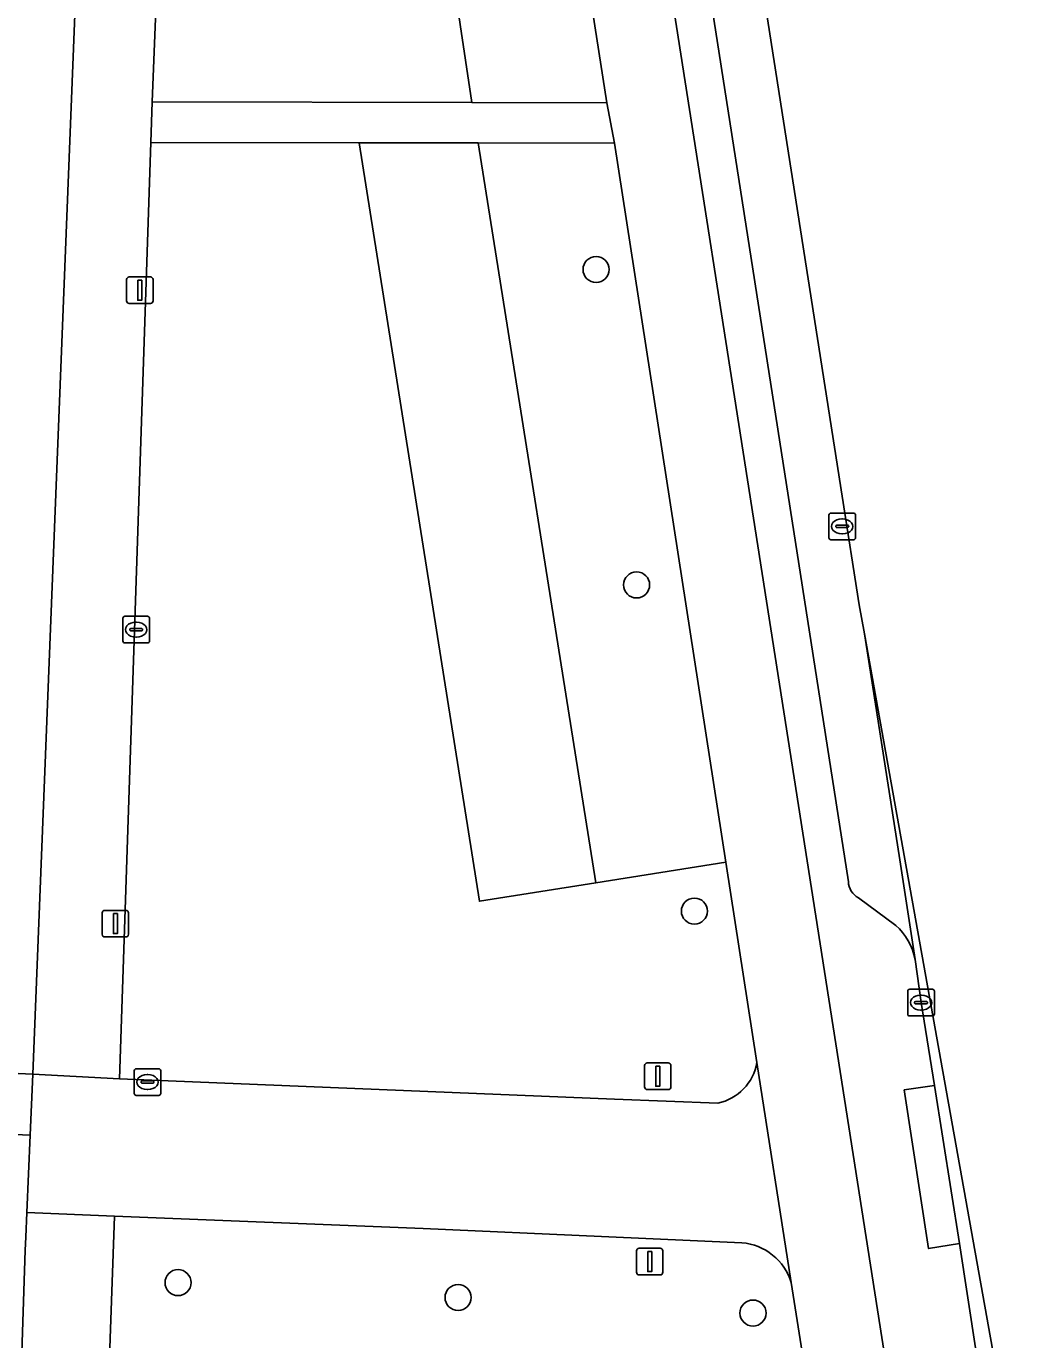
# Model space of a CAD drawing. Extents: x 160077 to 160948, y 386481 to 387498.
# Drawn here: x 160810.32 to 160847.5, y 387104.54 to 387153.87 of the extents above; entities that cross this region are included whole.
import ezdxf

# ---------------------------------------------------------------- set-up
doc = ezdxf.new("R2010")
doc.units = 0
for name, color, linetype in [('IMGEO_Boom', 7, 'Continuous'), ('IMGEO_Erf', 7, 'Continuous'), ('IMGEO_Fietspad_gesloten', 7, 'Continuous'), ('IMGEO_Groenvoorziening', 7, 'Continuous'), ('IMGEO_Kolk', 7, 'Continuous'), ('IMGEO_Lichtmast', 7, 'Continuous'), ('IMGEO_Parkeervlak_open', 7, 'Continuous'), ('IMGEO_Rijbaan_lokaal_gesloten', 7, 'Continuous'), ('IMGEO_Rijbaan_lokaal_open', 7, 'Continuous'), ('IMGEO_Rioolput', 7, 'Continuous'), ('IMGEO_Verkeersbordpaal', 7, 'Continuous'), ('IMGEO_Voetpad_open', 7, 'Continuous')]:
    doc.layers.add(name, color=color, linetype=linetype)

msp = doc.modelspace()

# ---------------------------------------------------------------- linework, layer by layer
at = {"layer": 'IMGEO_Boom'}
for centre in [(160831.709, 387144.732), (160833.23, 387132.887), (160835.4, 387120.637), (160816.014, 387106.684), (160826.528, 387106.125), (160837.6, 387105.542)]:
    msp.add_circle(centre, 0.489, dxfattribs=at)
at = {"layer": 'IMGEO_Erf'}
msp.add_lwpolyline([(160787.231, 387179.788), (160784.55, 387115.695), (160784.887, 387115.679), (160784.976, 387118.327), (160785.142, 387123.279), (160785.301, 387127.987), (160787.923, 387127.899), (160787.765, 387123.191), (160789.396, 387123.136), (160789.23, 387118.183), (160790.427, 387118.142), (160790.427, 387115.428), (160810.559, 387114.513), (160815.012, 387226.944)], dxfattribs=at)
at = {"layer": 'IMGEO_Fietspad_gesloten'}
msp.add_lwpolyline([(160843.09, 387100.462), (160839.795, 387121.483), (160832.323, 387169.215), (160821.846, 387235.9), (160820.195, 387246.929), (160818.965, 387254.739), (160816.7, 387268.961), (160813.946, 387267.683), (160815.942, 387255.018), (160816.15, 387253.506), (160816.986, 387248.355), (160818.74, 387237.551), (160820.081, 387228.074), (160826.383, 387187.732), (160826.63, 387186.198), (160832.118, 387150.998), (160832.395, 387149.477), (160836.582, 387122.475), (160837.749, 387114.951), (160839.039, 387106.69), (160840.709, 387096.066)], dxfattribs=at)
at = {"layer": 'IMGEO_Groenvoorziening'}
for points in [[(160815.041, 387151.028), (160827.044, 387151.007), (160821.75, 387186.42), (160816.467, 387186.661)], [(160832.118, 387150.998), (160826.63, 387186.198), (160821.75, 387186.42), (160827.044, 387151.007)], [(160822.813, 387149.49), (160827.332, 387121.008), (160831.695, 387121.7), (160827.287, 387149.484)], [(160832.395, 387149.477), (160827.287, 387149.484), (160831.695, 387121.7), (160836.582, 387122.475)]]:
    msp.add_lwpolyline(points, close=True, dxfattribs=at)
for points in [[(160814.992, 387149.5), (160813.818, 387114.344)], [(160822.813, 387149.49), (160814.992, 387149.5)], [(160831.695, 387121.7), (160827.332, 387121.008), (160822.813, 387149.49)], [(160836.582, 387122.475), (160831.695, 387121.7)], [(160837.749, 387114.951), (160836.582, 387122.475)], [(160813.818, 387114.344), (160832.395, 387113.578)], [(160832.395, 387113.578), (160836.279, 387113.42)], [(160837.18, 387108.183), (160831.917, 387108.416), (160825.215, 387108.721), (160813.63, 387109.178), (160813.192, 387096.809), (160818.433, 387096.668), (160836.965, 387096.167), (160840.709, 387096.066), (160839.039, 387106.69)]]:
    msp.add_lwpolyline(points, dxfattribs=at)
for centre, radius, start, end in [((160835.875, 387115.279), 1.902, 282.2528, 350.0761), ((160837.004, 387106.06), 2.13, 17.1942, 85.2685)]:
    msp.add_arc(centre, radius, start, end, dxfattribs=at)
at = {"layer": 'IMGEO_Kolk'}
for p, q in [((160840.45, 387134.658), (160840.45, 387135.51)), ((160840.525, 387135.584), (160841.377, 387135.584)), ((160840.752, 387135.127), (160841.15, 387135.127)), ((160840.938, 387135.364), (160840.963, 387135.364)), ((160841.451, 387135.51), (160841.451, 387134.658)), ((160840.709, 387135.078), (160840.709, 387135.09)), ((160841.147, 387135.041), (160840.749, 387135.041)), ((160840.961, 387134.804), (160840.936, 387134.804)), ((160841.193, 387135.09), (160841.193, 387135.078)), ((160841.377, 387134.584), (160840.525, 387134.584)), ((160814.018, 387131.708), (160814.87, 387131.708)), ((160813.943, 387130.782), (160813.943, 387131.634)), ((160814.202, 387131.202), (160814.202, 387131.214)), ((160814.245, 387131.251), (160814.643, 387131.251)), ((160814.431, 387131.488), (160814.456, 387131.488)), ((160814.686, 387131.214), (160814.686, 387131.202)), ((160814.944, 387131.634), (160814.944, 387130.782)), ((160814.87, 387130.708), (160814.018, 387130.708)), ((160814.64, 387131.165), (160814.242, 387131.165)), ((160814.454, 387130.928), (160814.429, 387130.928)), ((160843.407, 387116.774), (160843.407, 387117.626)), ((160843.482, 387117.7), (160844.334, 387117.7)), ((160843.895, 387117.48), (160843.92, 387117.48)), ((160844.408, 387117.626), (160844.408, 387116.774)), ((160843.666, 387117.194), (160843.666, 387117.206)), ((160844.104, 387117.157), (160843.706, 387117.157)), ((160843.709, 387117.243), (160844.107, 387117.243)), ((160843.918, 387116.92), (160843.893, 387116.92)), ((160844.15, 387117.206), (160844.15, 387117.194)), ((160844.334, 387116.7), (160843.482, 387116.7))]:
    msp.add_line(p, q, dxfattribs=at)
for points in [[(160840.45, 387134.658), (160840.45, 387135.51)], [(160840.525, 387135.584), (160841.377, 387135.584)], [(160841.451, 387135.51), (160841.451, 387134.658)], [(160841.377, 387134.584), (160840.525, 387134.584)], [(160814.018, 387131.708), (160814.87, 387131.708)], [(160813.943, 387130.782), (160813.943, 387131.634)], [(160814.944, 387131.634), (160814.944, 387130.782)], [(160814.87, 387130.708), (160814.018, 387130.708)], [(160843.407, 387116.774), (160843.407, 387117.626)], [(160843.482, 387117.7), (160844.334, 387117.7)], [(160844.408, 387117.626), (160844.408, 387116.774)], [(160844.334, 387116.7), (160843.482, 387116.7)]]:
    msp.add_lwpolyline(points, dxfattribs=at)
for centre, radius, start, end in [((160840.527, 387135.508), 0.0765, 91.552, 178.448), ((160840.527, 387135.508), 0.0765, 91.552, 178.448), ((160840.749, 387135.087), 0.0403, 85.8775, 175.7526), ((160841.154, 387135.089), 0.0386, 1.7309, 96.639), ((160841.375, 387135.508), 0.0765, 1.552, 88.448), ((160841.375, 387135.508), 0.0765, 1.552, 88.448), ((160840.527, 387134.66), 0.0765, 181.552, 268.448), ((160840.527, 387134.66), 0.0765, 181.552, 268.448), ((160840.746, 387135.077), 0.0366, 178.938, 274.7102), ((160841.15, 387135.084), 0.043, 264.8664, 352.4533), ((160841.375, 387134.66), 0.0765, 271.552, 358.448), ((160841.375, 387134.66), 0.0765, 271.552, 358.448), ((160814.02, 387131.632), 0.0765, 91.552, 178.448), ((160814.02, 387131.632), 0.0765, 91.552, 178.448), ((160814.868, 387131.632), 0.0765, 1.552, 88.448), ((160814.868, 387131.632), 0.0765, 1.552, 88.448), ((160814.242, 387131.211), 0.0403, 85.8775, 175.7526), ((160814.239, 387131.201), 0.0366, 178.938, 274.7102), ((160814.643, 387131.208), 0.043, 264.8664, 352.4533), ((160814.647, 387131.213), 0.0386, 1.7309, 96.639), ((160814.02, 387130.784), 0.0765, 181.552, 268.448), ((160814.02, 387130.784), 0.0765, 181.552, 268.448), ((160814.868, 387130.784), 0.0765, 271.552, 358.448), ((160814.868, 387130.784), 0.0765, 271.552, 358.448), ((160843.484, 387117.624), 0.0765, 91.552, 178.448), ((160843.484, 387117.624), 0.0765, 91.552, 178.448), ((160844.332, 387117.624), 0.0765, 1.552, 88.448), ((160844.332, 387117.624), 0.0765, 1.552, 88.448), ((160843.706, 387117.203), 0.0403, 85.8775, 175.7526), ((160843.703, 387117.193), 0.0366, 178.938, 274.7102), ((160844.107, 387117.2), 0.043, 264.8664, 352.4533), ((160844.111, 387117.205), 0.0386, 1.7309, 96.639), ((160843.484, 387116.776), 0.0765, 181.552, 268.448), ((160843.484, 387116.776), 0.0765, 181.552, 268.448), ((160844.332, 387116.776), 0.0765, 271.552, 358.448), ((160844.332, 387116.776), 0.0765, 271.552, 358.448)]:
    msp.add_arc(centre, radius, start, end, dxfattribs=at)
for centre, major_axis, ratio, start_param, end_param in [((160840.937, 387135.084), (-0.387, 0.002), 0.722429, 4.712389, 7.853982), ((160840.962, 387135.084), (-0.39, 0.002), 0.717154, 1.570796, 4.712389), ((160814.43, 387131.208), (-0.387, 0.002), 0.722429, 4.712389, 7.853982), ((160814.455, 387131.208), (-0.39, 0.002), 0.717154, 1.570796, 4.712389), ((160843.894, 387117.2), (-0.387, 0.002), 0.722429, 4.712389, 7.853982), ((160843.919, 387117.2), (-0.39, 0.002), 0.717154, 1.570796, 4.712389)]:
    msp.add_ellipse(centre, major_axis=major_axis, ratio=ratio, start_param=start_param, end_param=end_param, dxfattribs=at)
at = {"layer": 'IMGEO_Lichtmast'}
for p, q in [((160814.085, 387143.555), (160814.085, 387144.355)), ((160814.085, 387144.355), (160814.085, 387143.555)), ((160814.185, 387144.455), (160814.975, 387144.455)), ((160814.975, 387144.455), (160814.185, 387144.455)), ((160815.075, 387144.355), (160815.075, 387143.555)), ((160815.075, 387143.555), (160815.075, 387144.355)), ((160814.975, 387143.455), (160814.185, 387143.455)), ((160814.185, 387143.455), (160814.975, 387143.455)), ((160813.166, 387119.766), (160813.166, 387120.566)), ((160813.166, 387120.566), (160813.166, 387119.766)), ((160813.266, 387120.666), (160814.056, 387120.666)), ((160814.056, 387120.666), (160813.266, 387120.666)), ((160814.156, 387120.566), (160814.156, 387119.766)), ((160814.156, 387119.766), (160814.156, 387120.566)), ((160814.056, 387119.666), (160813.266, 387119.666)), ((160813.266, 387119.666), (160814.056, 387119.666))]:
    msp.add_line(p, q, dxfattribs=at)
for points in [[(160814.505, 387144.33), (160814.655, 387144.33), (160814.655, 387143.58), (160814.505, 387143.58), (160814.505, 387144.33)], [(160813.586, 387120.541), (160813.736, 387120.541), (160813.736, 387119.791), (160813.586, 387119.791), (160813.586, 387120.541)]]:
    msp.add_lwpolyline(points, dxfattribs=at)
for centre, start, end in [((160814.185, 387144.355), 90, 180), ((160814.185, 387144.355), 90, 180), ((160814.975, 387144.355), 0, 90), ((160814.975, 387144.355), 360, 90), ((160814.185, 387143.555), 180, 270), ((160814.185, 387143.555), 180, 270), ((160814.975, 387143.555), 270, 0), ((160814.975, 387143.555), 270, 0), ((160813.266, 387120.566), 90, 180), ((160813.266, 387120.566), 90, 180), ((160814.056, 387120.566), 0, 90), ((160814.056, 387120.566), 360, 90), ((160813.266, 387119.766), 180, 270), ((160813.266, 387119.766), 180, 270), ((160814.056, 387119.766), 270, 0), ((160814.056, 387119.766), 270, 0)]:
    msp.add_arc(centre, 0.1, start, end, dxfattribs=at)
at = {"layer": 'IMGEO_Parkeervlak_open'}
for points in [[(160841.78, 387131.053), (160841.585, 387132.143), (160824.763, 387239.699)], [(160823.254, 387236.187), (160833.749, 387169.388), (160841.18, 387121.742)], [(160843.685, 387118.823), (160843.086, 387122.722), (160841.78, 387131.053)], [(160841.557, 387121.132), (160842.957, 387120.1)]]:
    msp.add_lwpolyline(points, dxfattribs=at)
msp.add_lwpolyline([(160810.559, 387114.513), (160790.427, 387115.428), (160784.887, 387115.679), (160784.786, 387113.323), (160810.462, 387112.226)], close=True, dxfattribs=at)
for centre, radius, start, end in [((160841.916, 387121.775), 0.737, 182.5872, 240.8477), ((160841.51, 387118.429), 2.21, 10.2611, 49.1126)]:
    msp.add_arc(centre, radius, start, end, dxfattribs=at)
at = {"layer": 'IMGEO_Rijbaan_lokaal_gesloten'}
for points in [[(160841.78, 387131.053), (160843.086, 387122.722), (160843.685, 387118.823), (160843.908, 387117.2), (160844.419, 387114.082), (160845.352, 387108.157), (160845.972, 387104.074), (160845.987, 387103.977), (160850.246, 387076.971), (160853.596, 387055.675), (160856.762, 387035.598), (160870.506, 386948.376), (160871.552, 386938.155), (160873.619, 386918.307), (160875.504, 386900.308), (160876.403, 386892.082)], [(160911.917, 386716.69), (160912.703, 386711.723), (160913.686, 386705.403), (160914.518, 386705.52), (160914.501, 386705.629), (160887.77, 386879.356), (160883.793, 386903.906), (160869.094, 386978.618), (160851.673, 387075.841), (160841.78, 387131.053)]]:
    msp.add_lwpolyline(points, dxfattribs=at)
at = {"layer": 'IMGEO_Rijbaan_lokaal_open'}
for points in [[(160839.039, 387106.69), (160837.749, 387114.951)], [(160836.279, 387113.42), (160832.395, 387113.578), (160813.818, 387114.344), (160810.559, 387114.513), (160810.462, 387112.226), (160810.339, 387109.319), (160813.63, 387109.178), (160825.215, 387108.721), (160831.917, 387108.416), (160837.18, 387108.183)], [(160810.295, 387108.394), (160810.339, 387109.319), (160810.462, 387112.226), (160784.786, 387113.323)]]:
    msp.add_lwpolyline(points, dxfattribs=at)
for centre, radius, start, end in [((160835.875, 387115.279), 1.902, 282.2528, 350.0761), ((160837.004, 387106.06), 2.13, 17.1942, 85.2685)]:
    msp.add_arc(centre, radius, start, end, dxfattribs=at)
at = {"layer": 'IMGEO_Rioolput'}
for p, q in [((160814.367, 387113.79), (160814.367, 387114.642)), ((160814.442, 387114.716), (160815.294, 387114.716)), ((160814.855, 387114.496), (160814.88, 387114.496)), ((160815.368, 387114.642), (160815.368, 387113.79)), ((160814.626, 387114.21), (160814.626, 387114.222)), ((160815.064, 387114.173), (160814.666, 387114.173)), ((160814.669, 387114.259), (160815.067, 387114.259)), ((160814.878, 387113.936), (160814.853, 387113.936)), ((160815.11, 387114.222), (160815.11, 387114.21)), ((160815.294, 387113.716), (160814.442, 387113.716))]:
    msp.add_line(p, q, dxfattribs=at)
for points in [[(160814.367, 387113.79), (160814.367, 387114.642)], [(160814.442, 387114.716), (160815.294, 387114.716)], [(160815.368, 387114.642), (160815.368, 387113.79)], [(160815.294, 387113.716), (160814.442, 387113.716)]]:
    msp.add_lwpolyline(points, dxfattribs=at)
for centre, radius, start, end in [((160814.444, 387114.64), 0.0765, 91.552, 178.448), ((160814.444, 387114.64), 0.0765, 91.552, 178.448), ((160815.292, 387114.64), 0.0765, 1.552, 88.448), ((160815.292, 387114.64), 0.0765, 1.552, 88.448), ((160814.666, 387114.219), 0.0403, 85.8775, 175.7526), ((160814.663, 387114.209), 0.0366, 178.938, 274.7102), ((160815.067, 387114.216), 0.043, 264.8664, 352.4533), ((160815.071, 387114.221), 0.0386, 1.7309, 96.639), ((160814.444, 387113.792), 0.0765, 181.552, 268.448), ((160814.444, 387113.792), 0.0765, 181.552, 268.448), ((160815.292, 387113.792), 0.0765, 271.552, 358.448), ((160815.292, 387113.792), 0.0765, 271.552, 358.448)]:
    msp.add_arc(centre, radius, start, end, dxfattribs=at)
for centre, major_axis, ratio, start_param, end_param in [((160814.854, 387114.216), (-0.387, 0.002), 0.722429, 4.712389, 7.853982), ((160814.879, 387114.216), (-0.39, 0.002), 0.717154, 1.570796, 4.712389)]:
    msp.add_ellipse(centre, major_axis=major_axis, ratio=ratio, start_param=start_param, end_param=end_param, dxfattribs=at)
at = {"layer": 'IMGEO_Verkeersbordpaal'}
for p, q in [((160833.629, 387114.933), (160834.419, 387114.933)), ((160834.419, 387114.933), (160833.629, 387114.933)), ((160833.529, 387114.033), (160833.529, 387114.833)), ((160833.529, 387114.833), (160833.529, 387114.033)), ((160834.519, 387114.833), (160834.519, 387114.033)), ((160834.519, 387114.033), (160834.519, 387114.833)), ((160834.419, 387113.933), (160833.629, 387113.933)), ((160833.629, 387113.933), (160834.419, 387113.933)), ((160833.226, 387107.075), (160833.226, 387107.875)), ((160833.226, 387107.875), (160833.226, 387107.075)), ((160833.326, 387107.975), (160834.116, 387107.975)), ((160834.116, 387107.975), (160833.326, 387107.975)), ((160834.216, 387107.875), (160834.216, 387107.075)), ((160834.216, 387107.075), (160834.216, 387107.875)), ((160834.116, 387106.975), (160833.326, 387106.975)), ((160833.326, 387106.975), (160834.116, 387106.975))]:
    msp.add_line(p, q, dxfattribs=at)
for points in [[(160833.949, 387114.808), (160834.099, 387114.808), (160834.099, 387114.058), (160833.949, 387114.058), (160833.949, 387114.808)], [(160833.646, 387107.85), (160833.796, 387107.85), (160833.796, 387107.1), (160833.646, 387107.1), (160833.646, 387107.85)]]:
    msp.add_lwpolyline(points, dxfattribs=at)
for centre, start, end in [((160833.629, 387114.833), 90, 180), ((160833.629, 387114.833), 90, 180), ((160834.419, 387114.833), 0, 90), ((160834.419, 387114.833), 360, 90), ((160833.629, 387114.033), 180, 270), ((160833.629, 387114.033), 180, 270), ((160834.419, 387114.033), 270, 0), ((160834.419, 387114.033), 270, 0), ((160833.326, 387107.875), 90, 180), ((160833.326, 387107.875), 90, 180), ((160834.116, 387107.875), 0, 90), ((160834.116, 387107.875), 360, 90), ((160833.326, 387107.075), 180, 270), ((160833.326, 387107.075), 180, 270), ((160834.116, 387107.075), 270, 0), ((160834.116, 387107.075), 270, 0)]:
    msp.add_arc(centre, 0.1, start, end, dxfattribs=at)
at = {"layer": 'IMGEO_Voetpad_open'}
for points in [[(160818.74, 387237.551), (160816.986, 387248.355), (160815.432, 387248.444), (160815.073, 387228.529), (160815.072, 387228.466), (160815.012, 387226.944), (160810.559, 387114.513), (160813.818, 387114.344), (160814.992, 387149.5), (160815.041, 387151.028), (160816.467, 387186.661), (160821.75, 387186.42), (160826.63, 387186.198), (160826.383, 387187.732), (160821.521, 387187.958), (160816.533, 387188.189), (160817.449, 387208.863), (160817.592, 387212.701), (160817.937, 387223.178), (160818.058, 387226.34)], [(160841.18, 387121.742), (160833.749, 387169.388), (160823.254, 387236.187), (160821.846, 387235.9), (160832.323, 387169.215), (160839.795, 387121.483), (160843.09, 387100.462), (160846.884, 387076.364), (160850.27, 387054.844), (160853.411, 387034.814), (160866.582, 386951.231), (160868.014, 386951.451), (160854.808, 387035.183), (160851.646, 387055.237), (160848.272, 387076.587), (160844.52, 387100.677)], [(160842.957, 387120.1), (160841.557, 387121.132)], [(160844.419, 387114.082), (160843.908, 387117.2), (160843.685, 387118.823)], [(160845.987, 387103.977), (160845.972, 387104.074), (160845.352, 387108.157), (160844.189, 387107.962), (160843.279, 387113.923), (160844.419, 387114.082)], [(160812.376, 387075.888), (160812.718, 387084.486), (160813.057, 387092.989), (160813.192, 387096.809), (160813.63, 387109.178), (160810.339, 387109.319), (160810.295, 387108.394), (160810.272, 387107.909), (160809.583, 387086.724)]]:
    msp.add_lwpolyline(points, dxfattribs=at)
for points in [[(160832.118, 387150.998), (160827.044, 387151.007), (160815.041, 387151.028), (160814.992, 387149.5), (160822.813, 387149.49), (160827.287, 387149.484), (160832.395, 387149.477)], [(160844.419, 387114.082), (160843.279, 387113.923), (160844.189, 387107.962), (160845.352, 387108.157)]]:
    msp.add_lwpolyline(points, close=True, dxfattribs=at)
for centre, radius, start, end in [((160841.916, 387121.775), 0.737, 182.5872, 240.8477), ((160841.51, 387118.429), 2.21, 10.2611, 49.1126)]:
    msp.add_arc(centre, radius, start, end, dxfattribs=at)

doc.saveas('drawing.dxf')
